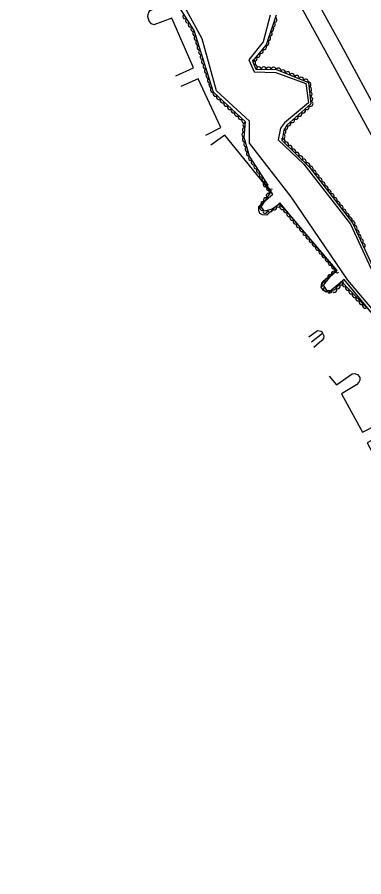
# Model space of a CAD drawing. Extents: x 1722896 to 1754269, y 648279 to 666297.
# Drawn here: x 1726721 to 1727002, y 654939 to 655638 of the extents above; entities that cross this region are included whole.
import ezdxf

# ---------------------------------------------------------------- set-up
doc = ezdxf.new("R2010")
doc.units = 0
for name, color, linetype in [('DESIGN - CENTERLINE - Proposed Text', 7, 'Continuous'), ('SURVEY - CENTERLINE - Preliminary', 7, 'Continuous'), ('SURVEY - CENTERLINE - Preliminary Text', 7, 'Continuous'), ('SURVEY - VEGETATION - Features with Text', 7, 'Continuous')]:
    doc.layers.add(name, color=color, linetype=linetype)

msp = doc.modelspace()

# ---------------------------------------------------------------- linework, layer by layer
at = {"layer": 'DESIGN - CENTERLINE - Proposed Text'}
msp.add_lwpolyline([(1726959.99, 655373.8), (1726968.81, 655380.86), (1726970.05, 655378.7), (1726969.66, 655376.48), (1726968.32, 655374.88), (1726961.85, 655369.26)], dxfattribs=at)
at = {"layer": 'SURVEY - CENTERLINE - Preliminary'}
for points in [[(1727255.73, 654891.96), (1727222.64, 654956.06), (1727193.88, 655012.6), (1727170.61, 655062.19), (1727160.08, 655081.16), (1727156.09, 655096.19), (1727167.64, 655109.18), (1727166.58, 655114.7), (1727154.99, 655129.4), (1727129.42, 655179.42), (1727115.27, 655213.2), (1727067.32, 655306.4), (1727023.88, 655383.38), (1726989.37, 655424.01), (1726943.31, 655491.69), (1726909.73, 655535.14), (1726909.56, 655552.96), (1726882.67, 655577.82), (1726871.12, 655619.85), (1726858.5, 655643.11)], [(1726926.34, 655639.06), (1726920.69, 655617.37), (1726909.03, 655602.8), (1726913.41, 655593.01), (1726930.87, 655592.62), (1726955.35, 655583.65), (1726957.51, 655567.85), (1726937.9, 655551.63), (1726934.82, 655547.4), (1726932.95, 655537.85), (1726953.7, 655518.26), (1726991.54, 655469.41), (1727009.94, 655429.47)]]:
    msp.add_lwpolyline(points, dxfattribs=at)
at = {"layer": 'SURVEY - CENTERLINE - Preliminary Text'}
for points in [[(1726781.43, 655985.97), (1726829.45, 655897.57), (1726869.18, 655825.22), (1726909.31, 655751.73), (1726948.09, 655680.26), (1726983.91, 655615.35), (1727016.03, 655555.81), (1727044.76, 655503.92), (1727072.21, 655453.46), (1727115.52, 655374.69), (1727180.59, 655255.85), (1727232.25, 655160.54), (1727294.86, 655040.47), (1727346.73, 654941.45), (1727387.97, 654862.57), (1727407.26, 654824.97)], [(1726773.86, 655976.54), (1726813.76, 655902.53), (1726857.94, 655817.41), (1726910.4, 655720.65), (1726970.72, 655610.86), (1727017.89, 655524.72), (1727074.08, 655422.09), (1727127, 655325.23), (1727167.58, 655250.48), (1727222.79, 655148.67), (1727281.27, 655037.04), (1727354.22, 654896.29), (1727405.34, 654798.17)], [(1726849.66, 655590.01), (1726864.23, 655596.31), (1726846.37, 655636.74), (1726831.97, 655631.32), (1726830.11, 655632.14), (1726828.06, 655634.42), (1726827.12, 655638.14), (1726827.79, 655641.56), (1726829.02, 655643.01), (1726842.5, 655648.95), (1726841.32, 655651.8)], [(1726874.17, 655541.72), (1726886.21, 655547.81), (1726867.99, 655587.55), (1726853.81, 655581.24)], [(1727026.13, 655376.43), (1726986.54, 655424.55), (1726974.7, 655414.4), (1726971.94, 655414.25), (1726969.65, 655415.58), (1726967.72, 655418.29), (1726968.33, 655421.4), (1726970.27, 655423.71), (1726980.23, 655431.8), (1726934.36, 655486.75), (1726923.57, 655476.79), (1726920.27, 655476.87), (1726918.1, 655478.09), (1726917.08, 655480.41), (1726917.17, 655483.8), (1726920.97, 655487.26), (1726928.65, 655493.84), (1726889.47, 655541.8), (1726878.29, 655533.63)], [(1726957.79, 655377.92), (1726964.76, 655382.94), (1726967.92, 655382.49), (1726969.3, 655381.33)], [(1726974.38, 655345.87), (1726980.39, 655338.97), (1726992.97, 655347.86), (1726995.24, 655348.13), (1726997.73, 655346.99), (1726999.22, 655344.83), (1726999.35, 655342.67), (1726998.34, 655341), (1726996.47, 655338.91), (1726984.25, 655331.62), (1727001.44, 655300.37), (1727013.69, 655306.67), (1727015.99, 655306.86), (1727018.54, 655305.84), (1727019.7, 655303.38), (1727019.65, 655300.34), (1727017.74, 655298.67), (1727012.32, 655295.6), (1727005.32, 655291.73), (1727014.25, 655274.86)]]:
    msp.add_lwpolyline(points, dxfattribs=at)
at = {"layer": 'SURVEY - VEGETATION - Features with Text'}
for points in [[(1726924.65, 655501.07), (1726909.67, 655524.57), (1726905.13, 655539.78), (1726906.39, 655552.41), (1726880.26, 655576.69), (1726864.59, 655626.74), (1726852.38, 655645.83), (1726844.29, 655657.64), (1726816.19, 655715.68), (1726800.25, 655745.75), (1726793.12, 655743.04), (1726787.77, 655744.14), (1726786.34, 655747.86), (1726796.43, 655752.28), (1726793.22, 655761.22), (1726757.17, 655830.19), (1726720.87, 655899.61)], [(1726931.25, 655639.03), (1726923.07, 655615.05), (1726912.12, 655601.69), (1726914.75, 655595.36), (1726931.49, 655594.95), (1726957.46, 655584.49), (1726959.52, 655567.26), (1726939.84, 655549.81), (1726937.44, 655545.61), (1726936.74, 655540.84), (1726935.83, 655537.7), (1726958.45, 655515.68), (1726993.2, 655470.45), (1727011.33, 655431.18)], [(1727015.82, 655389.99), (1726984.61, 655422.64), (1726978.48, 655415.67), (1726972.69, 655415.26), (1726969.83, 655419.84), (1726975.18, 655426.7), (1726980.85, 655431.64), (1726938.56, 655481.24), (1726933.56, 655485.46), (1726927.92, 655481.55), (1726921.65, 655479.86), (1726919.11, 655483.6), (1726927.5, 655496.11), (1726921.12, 655503.42)]]:
    msp.add_lwpolyline(points, dxfattribs=at)
for centre, major_axis in [((1726857.34, 655638.07), (-1.08, 1.68)), ((1726859.5, 655634.7), (-1.08, 1.68)), ((1726861.66, 655631.33), (-1.08, 1.68)), ((1726928.7, 655631.56), (-0.65, -1.89)), ((1726929.99, 655635.35), (-0.65, -1.89)), ((1726863.81, 655627.96), (-1.08, 1.68)), ((1726865.36, 655624.31), (-0.6, 1.91)), ((1726927.41, 655627.78), (-0.65, -1.89)), ((1726866.55, 655620.49), (-0.6, 1.91)), ((1726924.83, 655620.21), (-0.65, -1.89)), ((1726926.12, 655623.99), (-0.65, -1.89)), ((1726867.75, 655616.67), (-0.6, 1.91)), ((1726868.94, 655612.85), (-0.6, 1.91)), ((1726921.45, 655613.08), (-1.27, -1.55)), ((1726923.54, 655616.42), (-0.65, -1.89)), ((1726870.13, 655609.04), (-0.6, 1.91)), ((1726871.33, 655605.22), (-0.6, 1.91)), ((1726913.84, 655603.8), (-1.27, -1.55)), ((1726916.38, 655606.89), (-1.27, -1.55)), ((1726918.91, 655609.98), (-1.27, -1.55)), ((1726872.52, 655601.4), (-0.6, 1.91)), ((1726873.72, 655597.58), (-0.6, 1.91)), ((1726912.61, 655600.51), (0.77, -1.85)), ((1726914.14, 655596.82), (0.77, -1.85)), ((1726874.91, 655593.77), (-0.6, 1.91)), ((1726876.11, 655589.95), (-0.6, 1.91)), ((1726917.17, 655595.3), (2, -0.05)), ((1726921.17, 655595.2), (2, -0.05)), ((1726925.17, 655595.1), (2, -0.05)), ((1726929.16, 655595), (2, -0.05)), ((1726933.04, 655594.32), (1.86, -0.75)), ((1726936.75, 655592.83), (1.86, -0.75)), ((1726940.46, 655591.33), (1.86, -0.75)), ((1726944.17, 655589.84), (1.86, -0.75)), ((1726877.3, 655586.13), (-0.6, 1.91)), ((1726878.5, 655582.31), (-0.6, 1.91)), ((1726947.88, 655588.34), (1.86, -0.75)), ((1726951.6, 655586.85), (1.86, -0.75)), ((1726955.31, 655585.36), (1.86, -0.75)), ((1726957.66, 655582.82), (0.24, -1.99)), ((1726879.69, 655578.5), (-0.6, 1.91)), ((1726958.13, 655578.85), (0.24, -1.99)), ((1726881.8, 655575.26), (-1.47, 1.36)), ((1726884.73, 655572.53), (-1.47, 1.36)), ((1726887.66, 655569.81), (-1.47, 1.36)), ((1726958.61, 655574.88), (0.24, -1.99)), ((1726959.08, 655570.91), (0.24, -1.99)), ((1726890.59, 655567.09), (-1.47, 1.36)), ((1726893.52, 655564.36), (-1.47, 1.36)), ((1726956.28, 655564.39), (-1.5, -1.33)), ((1726959.27, 655567.04), (-1.5, -1.33)), ((1726896.45, 655561.64), (-1.47, 1.36)), ((1726899.38, 655558.92), (-1.47, 1.36)), ((1726902.31, 655556.2), (-1.47, 1.36)), ((1726947.3, 655556.43), (-1.5, -1.33)), ((1726950.29, 655559.08), (-1.5, -1.33)), ((1726953.29, 655561.73), (-1.5, -1.33)), ((1726905.24, 655553.47), (-1.47, 1.36)), ((1726906.15, 655549.98), (0.2, 1.99)), ((1726938.83, 655548.05), (-0.99, -1.74)), ((1726941.31, 655551.12), (-1.5, -1.33)), ((1726944.31, 655553.77), (-1.5, -1.33)), ((1726905.35, 655542.02), (0.2, 1.99)), ((1726905.75, 655546), (0.2, 1.99)), ((1726936.63, 655540.49), (-0.55, -1.92)), ((1726937.27, 655544.43), (-0.29, -1.98)), ((1726905.63, 655538.11), (-0.57, 1.92)), ((1726906.77, 655534.28), (-0.57, 1.92)), ((1726936.62, 655536.93), (1.43, -1.4)), ((1726939.48, 655534.14), (1.43, -1.4)), ((1726907.92, 655530.44), (-0.57, 1.92)), ((1726909.06, 655526.61), (-0.57, 1.92)), ((1726942.35, 655531.35), (1.43, -1.4)), ((1726945.21, 655528.56), (1.43, -1.4)), ((1726910.68, 655522.99), (-1.07, 1.69)), ((1726912.83, 655519.62), (-1.07, 1.69)), ((1726948.08, 655525.77), (1.43, -1.4)), ((1726950.95, 655522.98), (1.43, -1.4)), ((1726953.81, 655520.19), (1.43, -1.4)), ((1726914.98, 655516.25), (-1.07, 1.69)), ((1726917.12, 655512.87), (-1.07, 1.69)), ((1726956.68, 655517.4), (1.43, -1.4)), ((1726959.38, 655514.46), (1.22, -1.59)), ((1726919.27, 655509.5), (-1.07, 1.69)), ((1726921.42, 655506.13), (-1.07, 1.69)), ((1726961.82, 655511.29), (1.22, -1.59)), ((1726964.25, 655508.12), (1.22, -1.59)), ((1726922.49, 655501.86), (-1.31, 1.51)), ((1726923.57, 655502.75), (-1.07, 1.69)), ((1726925.12, 655498.84), (-1.31, 1.51)), ((1726966.69, 655504.95), (1.22, -1.59)), ((1726969.13, 655501.78), (1.22, -1.59)), ((1726971.57, 655498.6), (1.22, -1.59)), ((1726925.06, 655492.47), (1.11, 1.66)), ((1726927.28, 655495.8), (1.11, 1.66)), ((1726974, 655495.43), (1.22, -1.59)), ((1726976.44, 655492.26), (1.22, -1.59)), ((1726920.6, 655485.83), (1.11, 1.66)), ((1726922.83, 655489.15), (1.11, 1.66)), ((1726978.88, 655489.09), (1.22, -1.59)), ((1726981.32, 655485.92), (1.22, -1.59)), ((1726919.84, 655482.51), (-1.12, 1.65)), ((1726922.41, 655480.07), (-1.93, -0.52)), ((1726926.27, 655481.1), (-1.93, -0.52)), ((1726929.81, 655482.86), (-1.64, -1.14)), ((1726933.09, 655485.14), (-1.64, -1.14)), ((1726936.18, 655483.25), (-1.53, 1.29)), ((1726939.14, 655480.57), (-1.3, 1.52)), ((1726983.75, 655482.75), (1.22, -1.59)), ((1726986.19, 655479.58), (1.22, -1.59)), ((1726941.73, 655477.52), (-1.3, 1.52)), ((1726944.33, 655474.48), (-1.3, 1.52)), ((1726946.92, 655471.44), (-1.3, 1.52)), ((1726988.63, 655476.4), (1.22, -1.59)), ((1726991.07, 655473.23), (1.22, -1.59)), ((1726949.52, 655468.39), (-1.3, 1.52)), ((1726952.11, 655465.35), (-1.3, 1.52)), ((1726993.41, 655470), (0.84, -1.82)), ((1726995.09, 655466.37), (0.84, -1.82)), ((1726954.71, 655462.3), (-1.3, 1.52)), ((1726957.3, 655459.26), (-1.3, 1.52)), ((1726996.76, 655462.74), (0.84, -1.82)), ((1726998.44, 655459.11), (0.84, -1.82)), ((1726959.9, 655456.22), (-1.3, 1.52)), ((1726962.49, 655453.17), (-1.3, 1.52)), ((1726965.09, 655450.13), (-1.3, 1.52)), ((1727000.12, 655455.48), (0.84, -1.82)), ((1727001.79, 655451.85), (0.84, -1.82)), ((1726967.68, 655447.08), (-1.3, 1.52)), ((1726970.28, 655444.04), (-1.3, 1.52)), ((1726972.87, 655441), (-1.3, 1.52)), ((1726975.47, 655437.95), (-1.3, 1.52)), ((1726978.06, 655429.21), (1.51, 1.31)), ((1726978.06, 655434.91), (-1.3, 1.52)), ((1726980.66, 655431.86), (-1.3, 1.52)), ((1726972.61, 655423.4), (1.23, 1.58)), ((1726975.07, 655426.55), (1.23, 1.58)), ((1726970.15, 655420.25), (1.23, 1.58)), ((1726971.68, 655416.88), (-1.06, 1.7)), ((1726978.67, 655415.87), (-1.32, -1.5)), ((1726981.31, 655418.88), (-1.32, -1.5)), ((1726983.95, 655421.88), (-1.32, -1.5)), ((1726986.68, 655420.48), (-1.38, 1.45)), ((1726989.45, 655417.58), (-1.38, 1.45)), ((1726974.77, 655415.4), (-2, -0.14)), ((1726992.21, 655414.69), (-1.38, 1.45)), ((1726994.97, 655411.8), (-1.38, 1.45)), ((1726997.74, 655408.91), (-1.38, 1.45)), ((1727000.5, 655406.02), (-1.38, 1.45)), ((1727003.26, 655403.13), (-1.38, 1.45))]:
    msp.add_ellipse(centre, major_axis=major_axis, ratio=0.940188, start_param=0, end_param=3.141593, dxfattribs=at)

doc.saveas('drawing.dxf')
